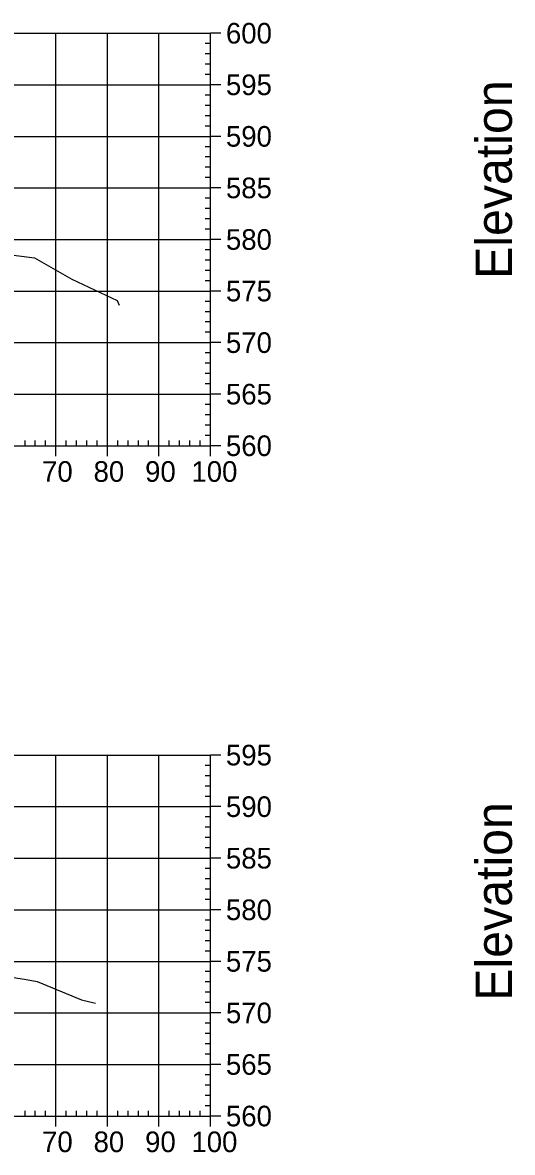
# Model space of a CAD drawing. Extents: x 708103 to 717568, y 374476 to 378707.
# Drawn here: x 711865.5 to 711960.6, y 376817.6 to 377036.7 of the extents above; entities that cross this region are included whole.
import ezdxf

# ---------------------------------------------------------------- set-up
doc = ezdxf.new("R2010")
doc.units = 0
for name, color, linetype in [('57', 7, 'Continuous'), ('60', 7, 'Continuous'), ('Existing', 7, 'Continuous')]:
    doc.layers.add(name, color=color, linetype=linetype)

msp = doc.modelspace()

# ---------------------------------------------------------------- linework, layer by layer
at = {"layer": '57'}
for p, q in [((711701.98, 377034.63), (711901.98, 377034.63)), ((711871.98, 376954.63), (711871.98, 377034.63)), ((711881.98, 376954.63), (711881.98, 377034.63)), ((711891.98, 376954.63), (711891.98, 377034.63)), ((711901.98, 376954.63), (711901.98, 377034.63)), ((711901.98, 376954.63), (711901.98, 377034.63)), ((711903.98, 377034.63), (711901.98, 377034.63)), ((711901.98, 377032.63), (711900.98, 377032.63)), ((711901.98, 377030.63), (711900.98, 377030.63)), ((711901.98, 377028.63), (711900.98, 377028.63)), ((711901.98, 377026.63), (711900.98, 377026.63)), ((711701.98, 377024.63), (711901.98, 377024.63)), ((711901.98, 377022.63), (711900.98, 377022.63)), ((711903.98, 377024.63), (711901.98, 377024.63)), ((711901.98, 377020.63), (711900.98, 377020.63)), ((711901.98, 377018.63), (711900.98, 377018.63)), ((711901.98, 377016.63), (711900.98, 377016.63)), ((711701.98, 377014.63), (711901.98, 377014.63)), ((711903.98, 377014.63), (711901.98, 377014.63)), ((711901.98, 377012.63), (711900.98, 377012.63)), ((711901.98, 377010.63), (711900.98, 377010.63)), ((711901.98, 377008.63), (711900.98, 377008.63)), ((711901.98, 377006.63), (711900.98, 377006.63)), ((711701.98, 377004.63), (711901.98, 377004.63)), ((711903.98, 377004.63), (711901.98, 377004.63)), ((711901.98, 377002.63), (711900.98, 377002.63)), ((711901.98, 377000.63), (711900.98, 377000.63)), ((711901.98, 376998.63), (711900.98, 376998.63)), ((711901.98, 376996.63), (711900.98, 376996.63)), ((711701.98, 376994.63), (711901.98, 376994.63)), ((711903.98, 376994.63), (711901.98, 376994.63)), ((711901.98, 376992.63), (711900.98, 376992.63)), ((711901.98, 376990.63), (711900.98, 376990.63)), ((711901.98, 376988.63), (711900.98, 376988.63)), ((711901.98, 376986.63), (711900.98, 376986.63)), ((711701.98, 376984.63), (711901.98, 376984.63)), ((711903.98, 376984.63), (711901.98, 376984.63)), ((711901.98, 376982.63), (711900.98, 376982.63)), ((711901.98, 376980.63), (711900.98, 376980.63)), ((711901.98, 376978.63), (711900.98, 376978.63)), ((711901.98, 376976.63), (711900.98, 376976.63)), ((711701.98, 376974.63), (711901.98, 376974.63)), ((711903.98, 376974.63), (711901.98, 376974.63)), ((711901.98, 376972.63), (711900.98, 376972.63)), ((711901.98, 376970.63), (711900.98, 376970.63)), ((711901.98, 376968.63), (711900.98, 376968.63)), ((711901.98, 376966.63), (711900.98, 376966.63)), ((711701.98, 376964.63), (711901.98, 376964.63)), ((711903.98, 376964.63), (711901.98, 376964.63)), ((711901.98, 376962.63), (711900.98, 376962.63)), ((711901.98, 376960.63), (711900.98, 376960.63)), ((711901.98, 376958.63), (711900.98, 376958.63)), ((711865.98, 376954.63), (711865.98, 376955.63)), ((711867.98, 376954.63), (711867.98, 376955.63)), ((711869.98, 376954.63), (711869.98, 376955.63)), ((711873.98, 376954.63), (711873.98, 376955.63)), ((711875.98, 376954.63), (711875.98, 376955.63)), ((711877.98, 376954.63), (711877.98, 376955.63)), ((711879.98, 376954.63), (711879.98, 376955.63)), ((711883.98, 376954.63), (711883.98, 376955.63)), ((711885.98, 376954.63), (711885.98, 376955.63)), ((711887.98, 376954.63), (711887.98, 376955.63)), ((711889.98, 376954.63), (711889.98, 376955.63)), ((711893.98, 376954.63), (711893.98, 376955.63)), ((711895.98, 376954.63), (711895.98, 376955.63)), ((711897.98, 376954.63), (711897.98, 376955.63)), ((711899.98, 376954.63), (711899.98, 376955.63)), ((711901.98, 376956.63), (711900.98, 376956.63)), ((711701.98, 376954.63), (711901.98, 376954.63)), ((711701.98, 376954.63), (711901.98, 376954.63)), ((711871.98, 376952.63), (711871.98, 376954.63)), ((711881.98, 376952.63), (711881.98, 376954.63)), ((711891.98, 376952.63), (711891.98, 376954.63)), ((711901.98, 376952.63), (711901.98, 376954.63)), ((711903.98, 376954.63), (711901.98, 376954.63)), ((711701.98, 376894.63), (711901.98, 376894.63)), ((711871.98, 376824.63), (711871.98, 376894.63)), ((711881.98, 376824.63), (711881.98, 376894.63)), ((711891.98, 376824.63), (711891.98, 376894.63)), ((711901.98, 376824.63), (711901.98, 376894.63)), ((711901.98, 376824.63), (711901.98, 376894.63)), ((711903.98, 376894.63), (711901.98, 376894.63)), ((711901.98, 376892.63), (711900.98, 376892.63)), ((711901.98, 376890.63), (711900.98, 376890.63)), ((711901.98, 376888.63), (711900.98, 376888.63)), ((711701.98, 376884.63), (711901.98, 376884.63)), ((711901.98, 376886.63), (711900.98, 376886.63)), ((711903.98, 376884.63), (711901.98, 376884.63)), ((711901.98, 376882.63), (711900.98, 376882.63)), ((711901.98, 376880.63), (711900.98, 376880.63)), ((711901.98, 376878.63), (711900.98, 376878.63)), ((711901.98, 376876.63), (711900.98, 376876.63)), ((711701.98, 376874.63), (711901.98, 376874.63)), ((711903.98, 376874.63), (711901.98, 376874.63)), ((711901.98, 376872.63), (711900.98, 376872.63)), ((711901.98, 376870.63), (711900.98, 376870.63)), ((711901.98, 376868.63), (711900.98, 376868.63)), ((711901.98, 376866.63), (711900.98, 376866.63)), ((711701.98, 376864.63), (711901.98, 376864.63)), ((711903.98, 376864.63), (711901.98, 376864.63)), ((711901.98, 376862.63), (711900.98, 376862.63)), ((711901.98, 376860.63), (711900.98, 376860.63)), ((711901.98, 376858.63), (711900.98, 376858.63)), ((711901.98, 376856.63), (711900.98, 376856.63)), ((711701.98, 376854.63), (711901.98, 376854.63)), ((711903.98, 376854.63), (711901.98, 376854.63)), ((711901.98, 376852.63), (711900.98, 376852.63)), ((711901.98, 376850.63), (711900.98, 376850.63)), ((711901.98, 376848.63), (711900.98, 376848.63)), ((711901.98, 376846.63), (711900.98, 376846.63)), ((711701.98, 376844.63), (711901.98, 376844.63)), ((711903.98, 376844.63), (711901.98, 376844.63)), ((711901.98, 376842.63), (711900.98, 376842.63)), ((711901.98, 376840.63), (711900.98, 376840.63)), ((711901.98, 376838.63), (711900.98, 376838.63)), ((711901.98, 376836.63), (711900.98, 376836.63)), ((711701.98, 376834.63), (711901.98, 376834.63)), ((711903.98, 376834.63), (711901.98, 376834.63)), ((711901.98, 376832.63), (711900.98, 376832.63)), ((711901.98, 376830.63), (711900.98, 376830.63)), ((711901.98, 376828.63), (711900.98, 376828.63)), ((711865.98, 376824.63), (711865.98, 376825.63)), ((711867.98, 376824.63), (711867.98, 376825.63)), ((711869.98, 376824.63), (711869.98, 376825.63)), ((711873.98, 376824.63), (711873.98, 376825.63)), ((711875.98, 376824.63), (711875.98, 376825.63)), ((711877.98, 376824.63), (711877.98, 376825.63)), ((711879.98, 376824.63), (711879.98, 376825.63)), ((711883.98, 376824.63), (711883.98, 376825.63)), ((711885.98, 376824.63), (711885.98, 376825.63)), ((711887.98, 376824.63), (711887.98, 376825.63)), ((711889.98, 376824.63), (711889.98, 376825.63)), ((711893.98, 376824.63), (711893.98, 376825.63)), ((711895.98, 376824.63), (711895.98, 376825.63)), ((711897.98, 376824.63), (711897.98, 376825.63)), ((711899.98, 376824.63), (711899.98, 376825.63)), ((711901.98, 376826.63), (711900.98, 376826.63)), ((711701.98, 376824.63), (711901.98, 376824.63)), ((711701.98, 376824.63), (711901.98, 376824.63)), ((711871.98, 376822.63), (711871.98, 376824.63)), ((711881.98, 376822.63), (711881.98, 376824.63)), ((711891.98, 376822.63), (711891.98, 376824.63)), ((711901.98, 376822.63), (711901.98, 376824.63)), ((711903.98, 376824.63), (711901.98, 376824.63))]:
    msp.add_line(p, q, dxfattribs=at)
at = {"layer": 'Existing'}
for points in [[(711846.39, 376993.79), (711867.8, 376991.06), (711875.04, 376986.91), (711883.85, 376982.82), (711884.26, 376981.86)], [(711853.54, 376853.06), (711865.85, 376851.16), (711868.37, 376850.7), (711876.94, 376847.15), (711879.64, 376846.53)]]:
    msp.add_lwpolyline(points, dxfattribs=at)

# ---------------------------------------------------------------- texts
at = {"layer": '57'}
for s, p in [('600', (711904.98, 377032.63)), ('595', (711904.98, 377022.63)), ('590', (711904.98, 377012.63)), ('585', (711904.98, 377002.63)), ('580', (711904.98, 376992.63)), ('575', (711904.98, 376982.63)), ('570', (711904.98, 376972.63)), ('565', (711904.98, 376962.63)), ('560', (711904.98, 376952.63)), ('70', (711869.29, 376947.63)), ('80', (711879.29, 376947.63)), ('90', (711889.29, 376947.63)), ('100', (711898.28, 376947.63)), ('595', (711904.98, 376892.63)), ('590', (711904.98, 376882.63)), ('585', (711904.98, 376872.63)), ('580', (711904.98, 376862.63)), ('575', (711904.98, 376852.63)), ('570', (711904.98, 376842.63)), ('565', (711904.98, 376832.63)), ('560', (711904.98, 376822.63)), ('70', (711869.29, 376817.63)), ('80', (711879.29, 376817.63)), ('90', (711889.29, 376817.63)), ('100', (711898.28, 376817.63))]:
    msp.add_text(s, height=4, dxfattribs=at).set_placement(p)
at = {"layer": '60'}
for p in [(711960.48, 376986.99), (711960.48, 376846.99)]:
    msp.add_text('Elevation', height=7, rotation=90, dxfattribs=at).set_placement(p)

doc.saveas('drawing.dxf')
